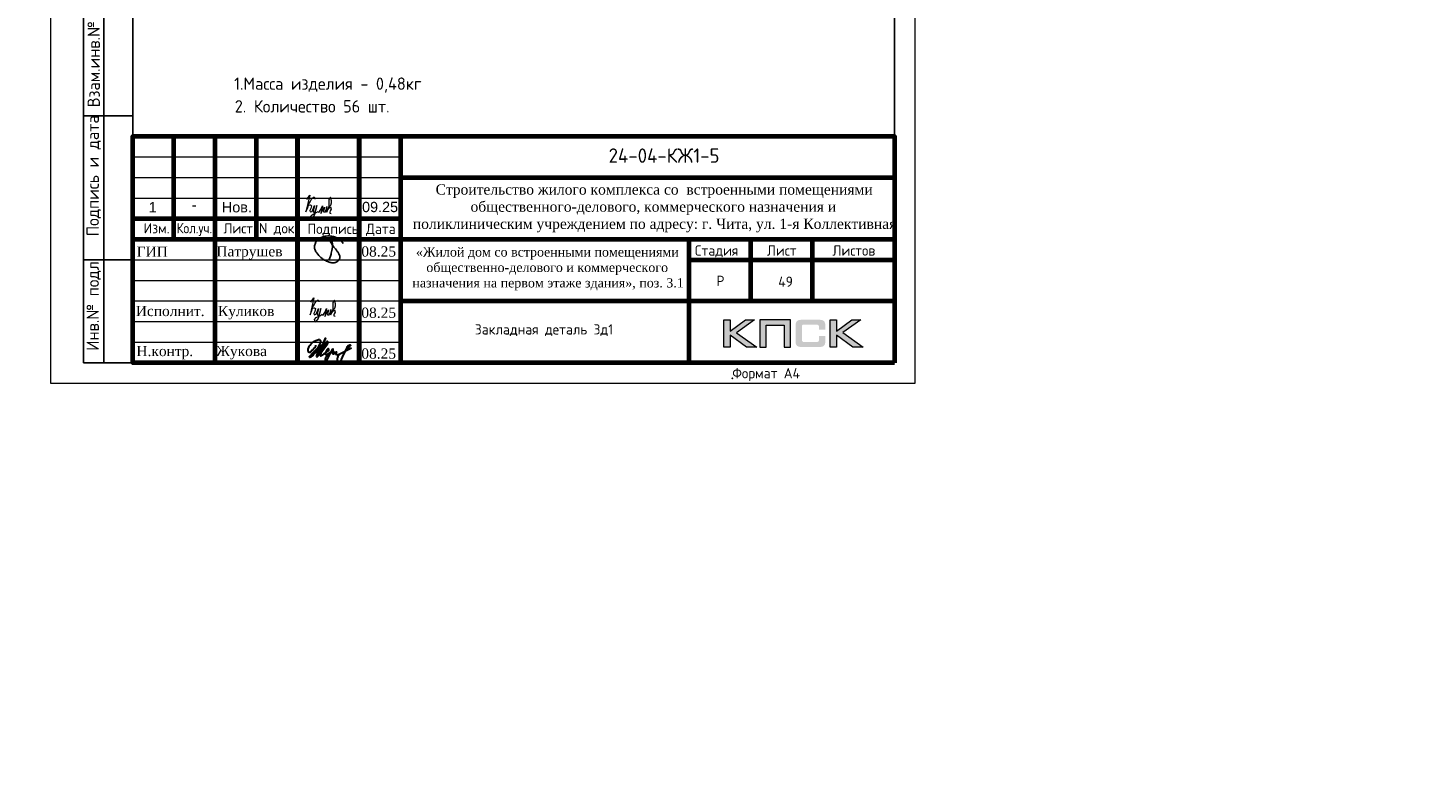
# Model space of a CAD drawing. Header units: millimetres. Extents: x -42044588 to 856694, y -806701 to 941911.
# Tile 461 of 656: x 279840 to 281512, y -449415 to -448497. Entities that reach past the tile are written whole.
import ezdxf
from ezdxf.enums import TextEntityAlignment as Align

# ---------------------------------------------------------------- set-up
doc = ezdxf.new("R2010")
doc.units = ezdxf.units.MM
for name, color, linetype in [('0 @ 100', 7, 'Continuous'), ('PDF7_Text', 7, 'Continuous'), ('PDF8_Text', 7, 'Continuous'), ('Рамка печать', 7, 'Continuous'), ('ТОЛСТЫЕ_ОСНОВНЫЕ', 6, 'Continuous')]:
    doc.layers.add(name, color=color, linetype=linetype)
for name, color, linetype, lineweight in [('Выноски', 20, 'Continuous', 20), ('РАЗМЕРЫ', 1, 'Continuous', 9), ('Рамка', 7, 'Continuous', 70), ('Текст', 7, 'Continuous', 25), ('ТОНКИЕ', 7, 'Continuous', 9)]:
    doc.layers.add(name, color=color, linetype=linetype, lineweight=lineweight)
doc.styles.add('PDF Times New Roman', font='times.ttf')
doc.styles.get("Standard").update_dxf_attribs({"font": 'arial.ttf'})
doc.styles.add('style1', font='GOST_Common.ttf', dxfattribs={"height": 500})
doc.styles.add('ГОСТ', font='GOST_Common.ttf')

# ---------------------------------------------------------------- blocks, each defined once
blk = doc.blocks.new('11')
at = {"layer": 'Выноски'}
for p, q in [((47885, 66608), (47944, 66700)), ((47944, 66700), (47962, 66737)), ((47962, 66737), (47989, 66781)), ((47989, 66781), (48016, 66806)), ((48016, 66806), (48038, 66823)), ((48038, 66823), (48060, 66786)), ((48060, 66786), (48058, 66769))]:
    blk.add_line(p, q, dxfattribs=at)
blk.add_lwpolyline([(47863, 66761), (47937, 66865), (47843, 66458), (47885, 66564), (47905, 66616), (47954, 66628), (47979, 66606), (47957, 66539), (47937, 66487), (47947, 66458), (47991, 66470), (48051, 66611), (48041, 66569), (48023, 66505), (48023, 66448), (48065, 66448), (48090, 66529), (48110, 66608), (48043, 66369), (47972, 66275), (47954, 66344), (47991, 66389), (48078, 66431), (48142, 66470), (48154, 66441), (48204, 66512), (48246, 66606), (48209, 66455), (48204, 66418), (48295, 66574), (48265, 66463), (48265, 66455), (48312, 66453), (48342, 66529), (48347, 66584), (48337, 66465), (48349, 66453), (48401, 66569), (48443, 66616), (48461, 66678), (48466, 66727), (48436, 66811), (48399, 66754), (48399, 66618), (48389, 66549), (48374, 66507), (48416, 66564), (48441, 66576), (48451, 66524), (48433, 66482), (48419, 66453), (48424, 66428), (48458, 66421)], dxfattribs=at)
blk = doc.blocks.new('яяя')
at = {"lineweight": 30}
for points in [[(345424, 110432), (345425, 110410), (345424, 110397), (345417, 110379), (345406, 110350), (345390, 110319), (345357, 110275), (345310, 110221), (345265, 110176), (345198, 110110), (345161, 110077), (345133, 110066), (345116, 110066), (345102, 110075), (345090, 110091), (345082, 110115), (345074, 110146), (345066, 110182), (345064, 110206), (345067, 110234), (345077, 110278), (345095, 110320), (345114, 110361), (345134, 110395), (345159, 110428), (345195, 110469), (345228, 110506), (345284, 110560), (345331, 110595), (345379, 110625), (345435, 110648), (345486, 110670), (345532, 110686), (345573, 110696), (345605, 110698), (345621, 110695), (345635, 110687), (345648, 110671), (345656, 110649), (345659, 110625), (345659, 110583), (345656, 110553), (345647, 110523), (345635, 110489), (345387, 110033), (345349, 109985), (345311, 109948), (345247, 109889), (345209, 109858), (345192, 109844), (345180, 109837), (345157, 109833), (345150, 109835), (345140, 109842), (345135, 109856), (345138, 109881), (345148, 109892), (345183, 109930), (345267, 110024), (345343, 110105), (345455, 110213), (345617, 110343), (345775, 110456), (345811, 110526), (345838, 110607), (345890, 110740), (345902, 110771), (345698, 110295), (345672, 110226), (345626, 110132), (345572, 110032), (345518, 109953), (345481, 109918), (345497, 110001), (345567, 110147), (345655, 110301), (345760, 110442)], [(345481, 109918), (345476, 109896), (345475, 109874), (345485, 109861), (345506, 109866), (345539, 109891), (345632, 109983), (345968, 110450), (346022, 110527), (346029, 110560), (346027, 110579), (346026, 110590), (346010, 110605), (345993, 110609), (345975, 110601), (345962, 110584), (345954, 110562), (345857, 110421), (345783, 110292), (345741, 110183), (345701, 110079), (345665, 109985), (345660, 109952), (345666, 109929), (345669, 109915), (345682, 109910), (345702, 109914), (345735, 109941), (345846, 110007), (346065, 110160), (346075, 110193), (346070, 110217), (346066, 110236), (346052, 110241), (346030, 110241), (346007, 110228), (345978, 110203), (345960, 110164), (345892, 110010), (345895, 109986), (345904, 109966), (345925, 109964), (345969, 109968), (346045, 110000), (346218, 110114), (346261, 110154), (346280, 110184), (346282, 110210), (346278, 110225), (346263, 110229), (346241, 110222), (346220, 110198), (346162, 110049), (345989, 109904), (345932, 109849), (345906, 109805), (345891, 109739), (345890, 109690), (345899, 109652), (345924, 109647), (345956, 109655), (345980, 109674), (346058, 109838), (346158, 110046), (346261, 110098), (346314, 110120), (346292, 110079), (346269, 110036), (346261, 110008), (346267, 109998), (346293, 109998), (346363, 110039), (346445, 110095), (346421, 110068), (346414, 110040), (346407, 110011), (346416, 109990), (346466, 109972), (346509, 109977), (346574, 109984), (347172, 110293)], [(346586, 109971), (346543, 109917), (346509, 109873), (346489, 109825), (346475, 109767), (346472, 109710), (346478, 109675), (346485, 109641), (346501, 109621), (346517, 109602), (346542, 109589), (346568, 109592), (346605, 109620), (346680, 109731), (346736, 109842), (346865, 110115), (346962, 110290), (346969, 110318), (346979, 110360), (347013, 110403), (347056, 110434), (347091, 110450), (347109, 110450), (347121, 110434), (347115, 110405), (347072, 110355), (347012, 110307), (346924, 110222)]]:
    blk.add_lwpolyline(points, dxfattribs=at)
blk = doc.blocks.new('Патрушев')
at = {"color": 5, "lineweight": 25}
blk.add_lwpolyline([(58.5, -35.1), (59.7, -32), (60.2, -29.8), (60.5, -28.8), (60.8, -27.6), (61.1, -26.3), (61.4, -24.7), (61.6, -23), (61.8, -21.6), (61.8, -20.5), (61.7, -19.5), (61.5, -18.6), (61.3, -17.9), (61, -17.3), (60.6, -16.9), (60.5, -16.7), (60.4, -16.6), (60.3, -16.5), (60, -16.4), (59.7, -16.4), (59.6, -16.4), (59.4, -16.5), (59.3, -16.7), (59.3, -17), (59.4, -17.1), (61.8, -21), (63.1, -22.9), (63.7, -23.6), (64.5, -24.6), (65.5, -25.9), (66.4, -27.1), (66.9, -27.7), (67.4, -28.4), (67.7, -28.9), (68, -29.5), (68.4, -30.4), (68.7, -31), (68.8, -31.7), (68.9, -32.2), (68.9, -32.7), (68.9, -33.3), (68.8, -33.8), (68.6, -34.6), (68.3, -35.2), (67.9, -35.7), (67.6, -36.2), (66.9, -36.8), (66.4, -37.1), (65.9, -37.5), (65.3, -37.9), (64.8, -38.1), (64.1, -38.3), (63.6, -38.4), (62.5, -38.5), (61.6, -38.5), (60.9, -38.4), (60.1, -38.3), (59.3, -38), (58.4, -37.7), (57.7, -37.5), (56.6, -37.3), (55.9, -36.9), (54.9, -36.3), (53.8, -35.7), (53.1, -35.2), (52.2, -34.7), (51.3, -34.1), (50.1, -33.3), (49.1, -32.3), (48, -31.1), (47.1, -29.9), (46.1, -28.7), (45.2, -27.6), (44.7, -26.5), (44.3, -25.1), (44, -24.3), (44, -23.3), (43.9, -22.5), (44, -21.5), (44.2, -20.6), (44.5, -20), (44.7, -19.1), (45, -18.2), (45.5, -17.4), (45.8, -16.9), (46.4, -16.1), (47, -15.5), (47.8, -14.8), (48.6, -14.3), (49.4, -13.8), (50.5, -13.3), (51.6, -12.9), (52.7, -12.5), (54.2, -12.1), (55.4, -11.9), (56.9, -11.8), (58.3, -11.8), (59.6, -11.9), (61, -12.1), (62.7, -12.4), (64.5, -12.9), (66.2, -13.6), (67.6, -14.3), (68.9, -15.1), (70, -16.3), (71.1, -17.5), (71.7, -18.3), (72.3, -19.3)], dxfattribs=at)
blk = doc.blocks.new('A$Cd09756da')
at = {"layer": 'Рамка печать', "lineweight": 20}
h = blk.add_hatch(color=0, dxfattribs=at)
h.paths.add_polyline_path([(-3400, 1040), (-3624, 1040), (-3991, 764), (-3991, 1040), (-4146, 1040), (-4146, 378), (-3991, 378), (-3991, 669), (-3594, 378), (-3346, 378), (-3840, 728)])
h.paths.add_polyline_path([(-3122, 915), (-2683, 915), (-2683, 378), (-2529, 378), (-2529, 1040), (-2693, 1040), (-3276, 1040), (-3276, 883), (-3276, 378), (-3122, 378)])
h.paths.add_polyline_path([(-1408, 1043), (-1563, 1043), (-1563, 380), (-1408, 380), (-1408, 672), (-1011, 380), (-763, 380), (-1257, 731), (-817, 1043), (-1041, 1043), (-1408, 767)])
blk.add_hatch(color=204, dxfattribs=at).paths.add_polyline_path([(-1693, 970), (-1695, 977), (-1697, 983), (-1701, 989), (-1704, 996), (-1708, 1000), (-1712, 1005), (-1716, 1010), (-1720, 1014), (-1725, 1017), (-1731, 1021), (-1737, 1025), (-1744, 1028), (-1750, 1030), (-1758, 1033), (-1765, 1035), (-1783, 1038), (-1802, 1041), (-1823, 1043), (-1846, 1043), (-2242, 1043), (-2265, 1043), (-2285, 1041), (-2305, 1038), (-2322, 1035), (-2330, 1032), (-2338, 1030), (-2344, 1028), (-2351, 1024), (-2357, 1021), (-2363, 1017), (-2368, 1014), (-2372, 1010), (-2376, 1005), (-2380, 1000), (-2384, 996), (-2387, 989), (-2390, 983), (-2393, 976), (-2396, 970), (-2398, 962), (-2401, 946), (-2404, 928), (-2406, 908), (-2406, 887), (-2406, 538), (-2406, 516), (-2404, 496), (-2401, 478), (-2398, 461), (-2396, 454), (-2393, 447), (-2390, 440), (-2387, 434), (-2384, 429), (-2380, 423), (-2376, 419), (-2372, 414), (-2368, 410), (-2362, 406), (-2357, 403), (-2351, 399), (-2344, 396), (-2337, 394), (-2330, 391), (-2322, 389), (-2305, 385), (-2285, 383), (-2264, 381), (-2242, 380), (-1846, 380), (-1823, 381), (-1802, 382), (-1783, 385), (-1766, 389), (-1758, 391), (-1750, 393), (-1744, 396), (-1737, 399), (-1731, 402), (-1725, 406), (-1720, 410), (-1716, 414), (-1712, 418), (-1708, 423), (-1704, 428), (-1701, 434), (-1697, 440), (-1695, 446), (-1693, 454), (-1690, 461), (-1686, 478), (-1684, 496), (-1682, 516), (-1682, 538), (-1682, 647), (-1836, 647), (-1836, 558), (-1836, 552), (-1837, 546), (-1838, 540), (-1840, 535), (-1842, 530), (-1844, 526), (-1846, 522), (-1850, 519), (-1853, 515), (-1857, 513), (-1862, 511), (-1867, 508), (-1872, 507), (-1878, 506), (-1884, 506), (-1890, 505), (-2209, 505), (-2214, 506), (-2219, 506), (-2223, 508), (-2227, 511), (-2231, 513), (-2235, 516), (-2238, 519), (-2241, 523), (-2244, 528), (-2246, 532), (-2248, 536), (-2249, 541), (-2251, 551), (-2252, 560), (-2252, 878), (-2252, 884), (-2251, 889), (-2250, 894), (-2248, 899), (-2247, 903), (-2245, 906), (-2242, 910), (-2240, 913), (-2236, 916), (-2233, 919), (-2229, 921), (-2225, 922), (-2220, 923), (-2215, 924), (-2210, 925), (-2204, 925), (-1890, 925), (-1884, 925), (-1878, 924), (-1872, 923), (-1868, 921), (-1863, 919), (-1858, 917), (-1854, 914), (-1851, 911), (-1847, 907), (-1844, 903), (-1842, 899), (-1840, 894), (-1838, 889), (-1837, 884), (-1836, 878), (-1836, 872), (-1836, 799), (-1682, 799), (-1682, 887), (-1682, 908), (-1684, 928), (-1686, 946), (-1690, 962)])
at = {"layer": 'Рамка', "color": 7}
for p, q in [((-17500, 3000), (-17500, 5500)), ((-15500, 3000), (-15500, 5500)), ((-12000, 4500), (0, 4500)), ((-18500, 3500), (-12000, 3500)), ((-18500, 3000), (0, 3000)), ((-3500, 3000), (-3500, 1500)), ((-2000, 3000), (-2000, 1500)), ((-5000, 2500), (0, 2500)), ((-5000, 2500), (0, 2500)), ((-12000, 1500), (0, 1500))]:
    blk.add_line(p, q, dxfattribs=at)
at = {"layer": 'Рамка'}
for p, q in [((-16500, 0), (-16500, 5500)), ((-14500, 0), (-14500, 5500)), ((-14500, 5500), (-14500, 0)), ((-13000, 5500), (-13000, 0)), ((-13000, 0), (-13000, 5500)), ((-12000, 5500), (-12000, 0)), ((-5000, 3000), (-5000, 0))]:
    blk.add_line(p, q, dxfattribs=at)
at = {"layer": 'Рамка', "color": 7, "lineweight": 15}
for p, q in [((-18500, 5000), (-12000, 5000)), ((-18500, 4500), (-12000, 4500)), ((-18500, 4000), (-12000, 4000)), ((-18500, 2500), (-12000, 2500)), ((-18500, 2000), (-12000, 2000)), ((-18500, 1500), (-12000, 1500)), ((-18500, 1000), (-12000, 1000)), ((-18500, 500), (-12000, 500))]:
    blk.add_line(p, q, dxfattribs=at)
at = {"layer": 'Рамка'}
blk.add_lwpolyline([(0, 0), (-18500, 0), (-18500, 5500), (0, 5500)], close=True, dxfattribs=at)
at = {"layer": 'Рамка печать', "color": 0, "lineweight": 20}
for points in [[(-4146, 378), (-4146, 1040), (-3991, 1040), (-3991, 764), (-3624, 1040), (-3400, 1040), (-3840, 728), (-3346, 378), (-3594, 378), (-3991, 669), (-3991, 378), (-4146, 378)], [(-3122, 378), (-3122, 915), (-2683, 915), (-2683, 378), (-2529, 378), (-2529, 1040), (-2693, 1040), (-3276, 1040), (-3276, 883), (-3276, 378), (-3122, 378)], [(-1563, 380), (-1563, 1043), (-1408, 1043), (-1408, 767), (-1041, 1043), (-817, 1043), (-1257, 731), (-763, 380), (-1011, 380), (-1408, 672), (-1408, 380), (-1563, 380)]]:
    blk.add_lwpolyline(points, close=True, dxfattribs=at)
at = {"color": 5, "xscale": 24.5, "yscale": 24.5, "zscale": 24.5}
blk.add_blockref('Патрушев', (-15162, 3369), dxfattribs=at)
at = {"color": 2, "lineweight": 60, "xscale": 0.5, "yscale": 0.5, "zscale": 0.5}
blk.add_blockref('яяя', (-186775, -54787), dxfattribs=at)
at = {"layer": 'Выноски', "color": 0}
blk.add_blockref('11', (-62040, -65293), dxfattribs=at)
at = {"layer": 'PDF7_Text', "char_height": 248, "attachment_point": 7, "style": 'PDF Times New Roman'}
for s, insert in [('Патрушев', (-16471, 2500)), ('08.25', (-12950, 2573)), ('08.25', (-12950, 1085)), ('Жукова', (-16477, 79)), ('08.25', (-12950, 93))]:
    blk.add_mtext(s, dxfattribs=dict(at, insert=insert))
at = {"layer": 'PDF7_Text', "insert": (-16432, 1050), "char_height": 247.95, "attachment_point": 7, "style": 'PDF Times New Roman'}
blk.add_mtext_dynamic_manual_height_columns('{\\C256;Куликов}', width=2000, gutter_width=1250, heights=[0], dxfattribs=at)
at = {"layer": 'PDF8_Text', "char_height": 248, "attachment_point": 7, "style": 'PDF Times New Roman'}
for s, insert in [('ГИП', (-18407, 2573)), ('Исполнит.', (-18427, 1127)), ('Н.контр.', (-18413, 79))]:
    blk.add_mtext(s, dxfattribs=dict(at, insert=insert))
at = {"layer": 'Текст', "color": 7, "style": 'ГОСТ'}
blk.add_text('24-04-КЖ1-5', height=350, dxfattribs=at).set_placement((-5599, 5031), align=Align.MIDDLE_CENTER)
for s, p in [('Изм.', (-18237, 3141)), ('Лист', (-16298, 3139)), ('N док.', (-15435, 3141)), ('Подпись', (-14257, 3127)), ('Дата', (-12835, 3127)), ('Стадия', (-4850, 2600)), ('Лист', (-3100, 2600)), ('Листов', (-1508, 2600)), ('Р', (-4328, 1863))]:
    blk.add_text(s, height=250, dxfattribs=at).set_placement(p)
at = {"layer": 'Текст', "color": 7, "style": 'ГОСТ', "width": 0.9}
blk.add_text('Кол.уч.', height=250, dxfattribs=at).set_placement((-17435, 3143))
at = {"layer": 'Текст', "color": 7, "attachment_point": 1, "style": 'ГОСТ'}
for s, width, heights, insert, char_height in [('\\pi594.35517;{\\fTimes New Roman|b0|i0|c204|p18;\\C256;Строительство жилого комплекса со  встроенными помещениями \\P\\pi1441.86779;общественного-делового, коммерческого назначения и \\P\\pi41.3631;поликлиническим учреждением по адресу: г. Чита, ул. 1-я Коллективная}', 11543.07, [0], (-11741, 4333), 250), ('\\pi389.01406;{\\fTimes New Roman|b0|i0|c204|p18;\\C256;«Жилой дом со встроенными помещениями \\P\\pi641.91601;общественно-делового и коммерческого \\P\\pi302.06381;назначения на первом этаже здания», поз. 3.1\\P}', 7000, [1500], (-12014, 2803), 225)]:
    blk.add_mtext_dynamic_manual_height_columns(s, width=width, gutter_width=12.5, heights=heights, dxfattribs=dict(at, insert=insert, char_height=char_height))
blk = doc.blocks.new('*U6687')
blk.add_point((165.57, 1.2))
at = {"layer": 'ТОЛСТЫЕ_ОСНОВНЫЕ'}
for p, q in [((8, 5), (8, 90)), ((8, 90), (20, 90)), ((13, 5), (13, 90)), ((8, 65), (20, 65)), ((8, 30), (20, 30)), ((20, 5), (8, 5))]:
    blk.add_line(p, q, dxfattribs=at)
at = {"layer": 'ТОЛСТЫЕ_ОСНОВНЫЕ', "color": 6}
blk.add_lwpolyline([(20, 5), (205, 5), (205, 292), (20, 292)], close=True, dxfattribs=at)
at = {"layer": 'ТОНКИЕ'}
blk.add_lwpolyline([(0, 0), (210, 0), (210, 297), (0, 297)], close=True, dxfattribs=at)
at = {"layer": 'Текст', "style": 'style1'}
for s, p in [('Взам.инв.№', (10.5, 77.5)), ('Подпись и дата', (10.5, 50.41)), ('Инв.№ подл.', (10.5, 19.18))]:
    blk.add_text(s, height=3, rotation=90, dxfattribs=at).set_placement(p, align=Align.MIDDLE)
blk.add_text('Формат А4', height=2.5, dxfattribs=at).set_placement((165.57, 1.2))

msp = doc.modelspace()

# ---------------------------------------------------------------- linework, layer by layer
at = {"layer": 'Рамка'}
msp.add_lwpolyline([(280892.555, -448903.904), (279967.555, -448903.904), (279967.555, -448628.904), (280892.555, -448628.904)], close=True, dxfattribs=at)

# ---------------------------------------------------------------- block references
at = {"xscale": 5, "yscale": 5, "zscale": 5}
msp.add_blockref('*U6687', (279867.555, -448928.904), dxfattribs=at)
at = {"lineweight": 50, "ltscale": 100, "xscale": 0.05, "yscale": 0.05, "zscale": 0.05}
msp.add_blockref('A$Cd09756da', (280892.555, -448903.904), dxfattribs=at)
at = {"layer": 'Выноски', "color": 0, "xscale": 0.05, "yscale": 0.05, "zscale": 0.05}
msp.add_blockref('11', (277785.67, -452043.569), dxfattribs=at)

# ---------------------------------------------------------------- texts
at = {"style": 'ГОСТ'}
msp.add_text('Закладная деталь Зд1', height=12.5, dxfattribs=at).set_placement((280382.876, -448869.661))
at = {"layer": '0 @ 100', "char_height": 300, "width": 18500, "attachment_point": 1, "style": 'ГОСТ'}
for s, insert in [('\\pi-900,l900,t900;{\\C7;1.^IАрмирование монолитной плиты  состоит из основного армирования ∅10 А500С с шагом  200х200мм  в нижней зоне, основного армирования ∅10 А500С с шагом  200х200мм  в  верхней зоне и дополнительного армирования, указанного на схемах армирования.\\P2.^IАрмирование плиты предусмотрено отдельными  стержнями заводской длины по осям Х и Y. При недостатке заводской длины стержней для армирования плиты, стыки стержней осуществлять внахлестку без  сварки. Стыки арматуры внахлестку должны располагаться вразбежку (через шаг). См. деталь стыковки арматуры.\\P3.^IВерхнюю и нижнюю арматуру вязать вязальной проволокой через пересечение.  Стержни основной и дополнительной арматуры укладывать в соответствии с сечениями .\\P4.^IПо периметру плиты и у отверстий  у концов основной арматуры устанавливать П-образные элементы Ск1.\\P5.^IПозиции со знаком "*" укладываются с шагом 100 мм\\P6.^IДля фиксации в проектном положении стержней верхней сетки устанавливать фиксаторы Ф1 с шагом 600х600мм.\\P7.^IДиаметр оправки стержня при d<20мм - 5d, при d≥20мм - 8d\\P8.^IКаркасы поперечного армирования устанавливаются до начала устройство верхней сетки армирования.\\P9.^IОбрамления отверстий см. лист 8. В местах расположения отверстий осуществить прерывания основной и дополнительной сеток арматуры. Отверстия обрамляются двумя стержнями арматуры, расход стали на обрамление учтен на листе 45.\\P10.^IПроемы размерами до 300х300 допускается выполнять по месту методом алмазного бурения.}', (162302.674, -430610.23)), ('\\pi-900,l900,t900;{\\C7;1.^IАрмирование монолитной плиты  состоит из основного армирования ∅10 А500С с шагом  200х200мм  в нижней зоне, основного армирования ∅10 А500С с шагом  200х200мм  в  верхней зоне и дополнительного армирования, указанного на схемах армирования.\\P2.^IАрмирование плиты предусмотрено отдельными  стержнями заводской длины по осям Х и Y. При недостатке заводской длины стержней для армирования плиты, стыки стержней осуществлять внахлестку без  сварки. Стыки арматуры внахлестку должны располагаться вразбежку (через шаг). См. деталь стыковки арматуры.\\P3.^IВерхнюю и нижнюю арматуру вязать вязальной проволокой через пересечение.  Стержни основной и дополнительной арматуры укладывать в соответствии с сечениями .\\P4.^IПо периметру плиты и у отверстий  у концов основной арматуры устанавливать П-образные элементы Ск1.\\P5.^IПозиции со знаком "*" укладываются с шагом 100 мм\\P6.^IДля фиксации в проектном положении стержней верхней сетки устанавливать фиксаторы Ф1 с шагом 600х600мм.\\P7.^IДиаметр оправки стержня при d<20мм - 5d, при d≥20мм - 8d\\P8.^IКаркасы поперечного армирования устанавливаются до начала устройство верхней сетки армирования.\\P9.^IВ местах расположения отверстий осуществить прерывания основной и дополнительной сеток арматуры. Отверстия обрамляются двумя стержнями арматуры  см. узел обрамления отверстий лист 8, расход стали на обрамление учтен на листе 45.\\P10.^IПроемы размерами до 300х300 допускается выполнять по месту методом алмазного бурения.\\P11.^IЧертеж каркасов КР1, КР2, КР3 см лист 7}', (258825.978, -431615.422)), ('\\pi-900,l900,t900;{\\C7;1.^IАрмирование монолитной плиты  состоит из основного армирования ∅10 А500С с шагом  200х200мм  в нижней зоне, основного армирования ∅10 А500С с шагом  200х200мм  в  верхней зоне и дополнительного армирования, указанного на схемах армирования.\\P2.^IАрмирование плиты предусмотрено отдельными  стержнями заводской длины по осям Х и Y. При недостатке заводской длины стержней для армирования плиты, стыки стержней осуществлять внахлестку без  сварки. Стыки арматуры внахлестку должны располагаться вразбежку (через шаг). См. деталь стыковки арматуры.\\P3.^IВерхнюю и нижнюю арматуру вязать вязальной проволокой через пересечение.  Стержни основной и дополнительной арматуры укладывать в соответствии с сечениями .\\P4.^IПо периметру плиты и у отверстий  у концов основной арматуры устанавливать П-образные элементы Ск1.\\P5.^IПозиции со знаком "*" укладываются с шагом 100 мм\\P6.^IДля фиксации в проектном положении стержней верхней сетки устанавливать фиксаторы Ф1 с шагом 600х600мм.\\P7.^IДиаметр оправки стержня при d<20мм - 5d, при d≥20мм - 8d\\P8.^IКаркасы поперечного армирования устанавливаются до начала устройство верхней сетки армирования.\\P9.^IОбрамления отверстий см. лист 8. В местах расположения отверстий осуществить прерывания основной и дополнительной сеток арматуры. Отверстия обрамляются двумя стержнями арматуры, расход стали на обрамление учтен на листе 45.\\P10.^IПроемы размерами до 300х300 допускается выполнять по месту методом алмазного бурения.}', (64776.263, -432812.474))]:
    msp.add_mtext(s, dxfattribs=dict(at, insert=insert))
at = {"layer": 'РАЗМЕРЫ', "color": 7, "char_height": 12.5, "width": 36.25043, "attachment_point": 1}
for s, insert in [('1', (279986.841, -448708.824)), ('-', (280039.217, -448705.905)), ('Нов.', (280075.663, -448708.824)), ('09.25', (280245.933, -448708.52))]:
    msp.add_mtext(s, dxfattribs=dict(at, insert=insert))
at = {"layer": 'Текст', "color": 7, "style": 'ГОСТ'}
for s, height, p in [('1.Масса изделия - 0,48кг ', 15, (280090.508, -448572.503)), ('2. Количество 56 шт.', 15, (280091.356, -448600.052)), ('49', 12.5, (280751.295, -448811.727))]:
    msp.add_text(s, height=height, dxfattribs=at).set_placement(p)
at = {"layer": 'Текст', "color": 7, "char_height": 250, "attachment_point": 1, "style": 'ГОСТ'}
for s, insert in [('\\pi3500;\\P\\pi279.73485;Плита перекрытия на отм. +39,900; 43,050                \\P\\pi1832.19697;(нижнее армирование)', (-34522.243, -447101.598)), ('\\pi3500;\\P\\pi279.73485;Плита перекрытия на отм. +39,900; 43,050                \\P\\pi1507.19697;(поперечное армирование)', (265781.47, -447213.684)), ('\\pi3500;\\P\\pi279.73485;Плита перекрытия на отм. +39,900; 43,050                \\P\\pi1396.59091;(верхнее армирование по Y)', (169396.059, -447248.941)), ('\\pi3500;\\P\\pi192.23485;Плита перекрытия на отм. +39,900; +43,050                \\P\\pi1396.59091;(верхнее армирование по Х)', (72484.625, -448674.627))]:
    msp.add_mtext_dynamic_manual_height_columns(s, width=7000, gutter_width=12.5, heights=[1500], dxfattribs=dict(at, insert=insert))

doc.saveas('drawing.dxf')
